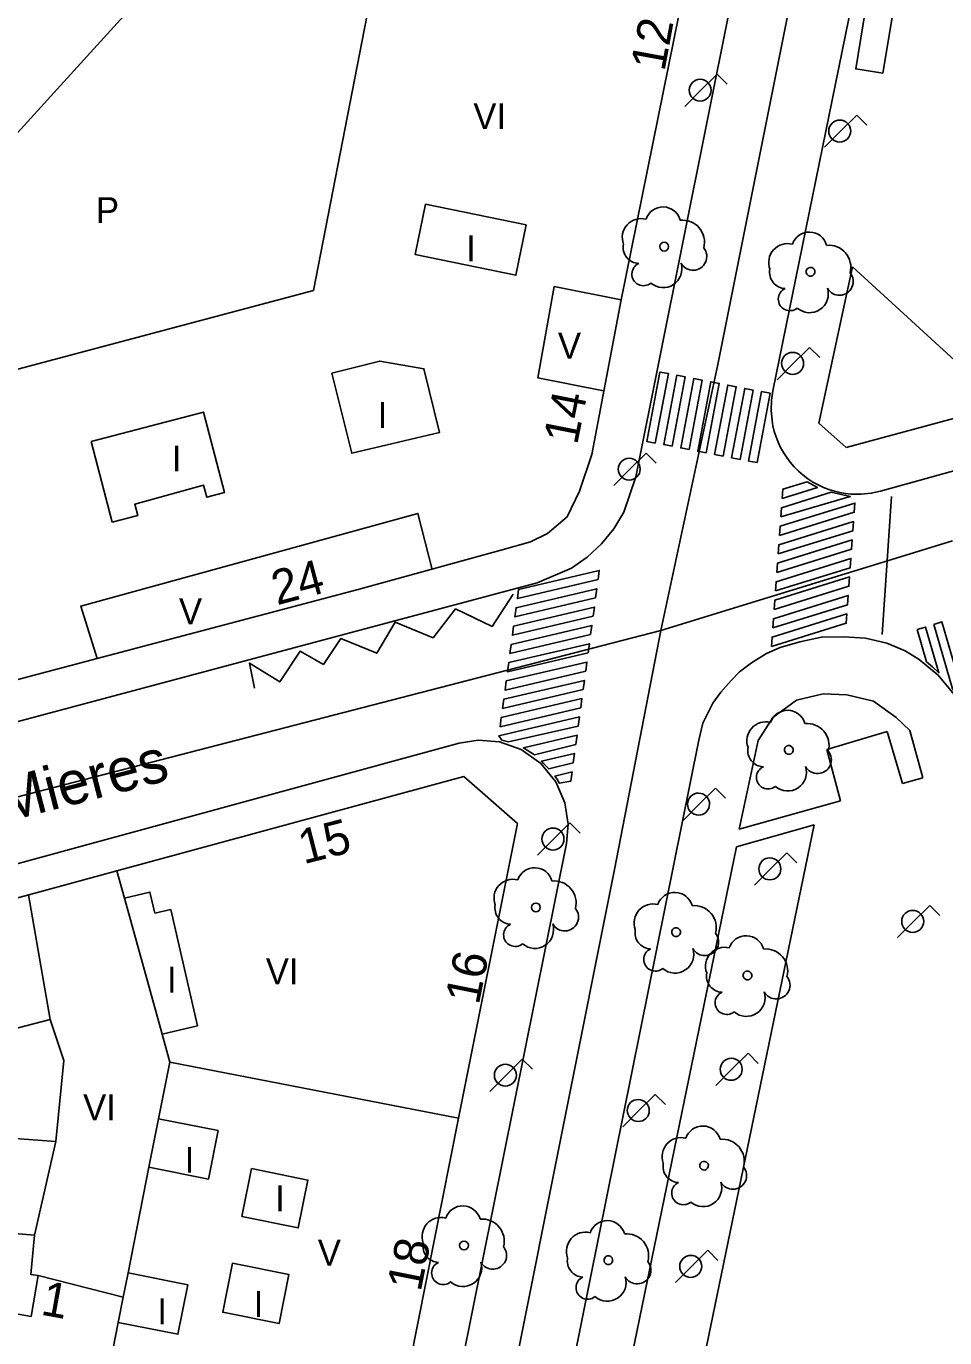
# Model space of a CAD drawing. Extents: x 282771 to 285132, y 4823109 to 4825496.
# Drawn here: x 284638.3 to 284691.5, y 4823797 to 4823873 of the extents above; entities that cross this region are included whole.
import ezdxf

# ---------------------------------------------------------------- set-up
doc = ezdxf.new("R2010")
doc.units = 0
for name, color, linetype in [('ACERA-BORDILLO', 7, 'Continuous'), ('ARBOL', 7, 'Continuous'), ('CALLE-EJE', 7, 'Continuous'), ('CALLE-TEXTO', 7, 'Continuous'), ('CARGA_DESCARGA', 7, 'Continuous'), ('EDIFICIO', 7, 'Continuous'), ('FAROLA', 7, 'Continuous'), ('INTERIOR-EDIFICIO', 7, 'Continuous'), ('MARQUESINA-BUS', 7, 'Continuous'), ('MEDIANERA', 7, 'Continuous'), ('NUM-LOCAL', 7, 'Continuous'), ('NUM-PORTAL', 7, 'Continuous'), ('PASO-PEATONES', 7, 'Continuous'), ('SENAL-VIARIA', 7, 'Continuous'), ('TXT-ALTURA-EDIFICIO', 7, 'Continuous'), ('ZONA-VERDE', 7, 'Continuous')]:
    doc.layers.add(name, color=color, linetype=linetype)

msp = doc.modelspace()

# ---------------------------------------------------------------- linework, layer by layer
at = {"layer": 'ACERA-BORDILLO'}
for points in [[(284605.253, 4823824.056), (284667.86, 4823840.782), (284669.849, 4823841.629), (284670.768, 4823842.269), (284671.597, 4823843.04), (284672.309, 4823843.921), (284672.884, 4823844.883), (284673.592, 4823846.925), (284695.499, 4823956.218)], [(284730.476, 4823857.944), (284687.756, 4823846.091), (284687.22, 4823845.974), (284686.643, 4823845.914), (284686.034, 4823845.924), (284685.72, 4823845.958), (284685.404, 4823846.013), (284685.085, 4823846.09), (284684.768, 4823846.19), (284684.453, 4823846.312), (284684.144, 4823846.457), (284683.842, 4823846.624), (284683.551, 4823846.814), (284683.272, 4823847.024), (284683.008, 4823847.253), (284682.76, 4823847.501), (284682.532, 4823847.765), (284682.323, 4823848.042), (284682.135, 4823848.331), (284681.969, 4823848.63), (284681.825, 4823848.935), (284681.704, 4823849.245), (284681.605, 4823849.558), (284681.528, 4823849.87), (284681.472, 4823850.18), (284681.42, 4823850.787), (284681.44, 4823851.367), (284681.52, 4823851.91), (284687.647, 4823881.917)], [(284669.956, 4823795.553), (284677.226, 4823831.673), (284677.468, 4823832.659), (284678.036, 4823833.814), (284678.498, 4823834.454), (284679.102, 4823835.129), (284679.581, 4823835.627), (284680.274, 4823836.142), (284681.144, 4823836.693), (284681.944, 4823837.031), (284683.08, 4823837.368), (284684.341, 4823837.635), (284685.638, 4823837.653), (284686.881, 4823837.581), (284688.125, 4823837.279), (284689.19, 4823836.835), (284689.99, 4823836.338), (284691.091, 4823835.431), (284692.015, 4823834.312), (284692.601, 4823833.352), (284693.293, 4823831.717), (284698.296, 4823814.503)], [(284663.504, 4823795.557), (284669.568, 4823825.686), (284669.665, 4823826.805), (284669.478, 4823828.031), (284668.95, 4823829.252), (284668.08, 4823830.326), (284666.95, 4823831.12), (284665.696, 4823831.565), (284664.461, 4823831.668), (284663.351, 4823831.496), (284607.523, 4823816.267)]]:
    msp.add_lwpolyline(points, dxfattribs=at)
at = {"layer": 'ARBOL'}
for centre in [(284675.227, 4823860.26), (284667.796, 4823821.98), (284663.63, 4823802.39)]:
    msp.add_circle(centre, 0.255, dxfattribs=at)
for centre, radius, start, end in [((284675.157, 4823861.52), 1.038, 15.64228, 161.38435), ((284673.897, 4823860.79), 1.097, 75.4318, 200.55608), ((284676.287, 4823860.52), 1.272, 345.03273, 95.79925), ((284673.787, 4823860.22), 0.935, 168.59898, 268.13236), ((284676.897, 4823859.69), 0.797, 208.96246, 38.99103), ((284674.027, 4823858.67), 0.672, 113.73672, 309.4725), ((284675.167, 4823858.97), 1.086, 228.95447, 17.92796), ((284667.726, 4823823.24), 1.038, 15.64228, 161.38435), ((284666.466, 4823822.51), 1.097, 75.4318, 200.55608), ((284668.856, 4823822.24), 1.272, 345.03273, 95.79925), ((284666.356, 4823821.94), 0.935, 168.59898, 268.13236), ((284669.466, 4823821.41), 0.797, 208.96246, 38.99103), ((284666.596, 4823820.39), 0.672, 113.73672, 309.4725), ((284667.736, 4823820.69), 1.086, 228.95447, 17.92796), ((284663.56, 4823803.65), 1.038, 15.64228, 161.38435), ((284662.3, 4823802.92), 1.097, 75.4318, 200.55608), ((284664.69, 4823802.65), 1.272, 345.03273, 95.79925), ((284662.19, 4823802.35), 0.935, 168.59898, 268.13236), ((284665.3, 4823801.82), 0.797, 208.96246, 38.99103), ((284662.43, 4823800.8), 0.672, 113.73672, 309.4725), ((284663.57, 4823801.1), 1.086, 228.95447, 17.92796)]:
    msp.add_arc(centre, radius, start, end, dxfattribs=at)
for centre, major_axis, ratio, start_param, end_param in [((284683.635, 4823860.068), (0.578, 0.863), 0.999978, 5.576081, 8.11976), ((284682.375, 4823859.338), (0.611, 0.911), 0.999978, 0.33642, 2.52025), ((284684.765, 4823859.068), (0.709, 1.057), 0.999978, 5.041844, 6.975084), ((284682.265, 4823858.768), (-0.521, -0.777), 0.999978, 5.104086, 6.841272), ((284685.375, 4823858.238), (-0.444, -0.662), 0.999978, 5.808562, 9.125186), ((284682.505, 4823857.218), (-0.374, -0.558), 0.999978, 4.146559, 7.562793), ((284683.645, 4823857.518), (-0.605, -0.902), 0.999978, 6.157489, 8.757566), ((284682.372, 4823832.362), (0.604, 0.845), 0.999979, 5.605876, 8.149555), ((284681.112, 4823831.632), (0.638, 0.892), 0.999979, 0.366215, 2.550046), ((284683.502, 4823831.362), (0.74, 1.035), 0.999979, 5.071639, 7.004879), ((284681.002, 4823831.062), (-0.544, -0.761), 0.999979, 5.133882, 6.871067), ((284684.112, 4823830.532), (-0.463, -0.648), 0.999979, 5.838357, 9.154982), ((284681.242, 4823829.512), (-0.391, -0.547), 0.999979, 4.176355, 7.592588), ((284682.382, 4823829.812), (-0.631, -0.883), 0.999979, 6.187284, 8.787362), ((284675.842, 4823821.811), (0.578, 0.863), 0.999978, 5.576081, 8.11976), ((284674.582, 4823821.081), (0.611, 0.911), 0.999978, 0.33642, 2.52025), ((284676.972, 4823820.811), (0.709, 1.057), 0.999978, 5.041844, 6.975084), ((284674.472, 4823820.511), (-0.521, -0.777), 0.999978, 5.104086, 6.841272), ((284677.582, 4823819.981), (-0.444, -0.662), 0.999978, 5.808562, 9.125186), ((284679.978, 4823819.301), (0.604, 0.845), 0.999979, 5.605876, 8.149555), ((284675.852, 4823819.261), (-0.605, -0.902), 0.999978, 6.157489, 8.757566), ((284678.718, 4823818.571), (0.638, 0.892), 0.999979, 0.366215, 2.550046), ((284681.108, 4823818.301), (0.74, 1.035), 0.999979, 5.071639, 7.004879), ((284674.712, 4823818.961), (-0.374, -0.558), 0.999978, 4.146559, 7.562793), ((284678.608, 4823818.001), (-0.544, -0.761), 0.999979, 5.133882, 6.871067), ((284681.718, 4823817.471), (-0.463, -0.648), 0.999979, 5.838357, 9.154982), ((284678.848, 4823816.451), (-0.391, -0.547), 0.999979, 4.176355, 7.592588), ((284679.988, 4823816.751), (-0.631, -0.883), 0.999979, 6.187284, 8.787362), ((284677.463, 4823808.277), (0.604, 0.845), 0.999979, 5.605876, 8.149555), ((284676.203, 4823807.547), (0.638, 0.892), 0.999979, 0.366215, 2.550046), ((284678.593, 4823807.277), (0.74, 1.035), 0.999979, 5.071639, 7.004879), ((284676.093, 4823806.977), (-0.544, -0.761), 0.999979, 5.133882, 6.871067), ((284679.203, 4823806.447), (-0.463, -0.648), 0.999979, 5.838357, 9.154982), ((284676.333, 4823805.427), (-0.391, -0.547), 0.999979, 4.176355, 7.592588), ((284677.473, 4823805.727), (-0.631, -0.883), 0.999979, 6.187284, 8.787362), ((284671.922, 4823802.799), (0.578, 0.863), 0.999978, 5.576081, 8.11976), ((284670.662, 4823802.069), (0.611, 0.911), 0.999978, 0.33642, 2.52025), ((284673.052, 4823801.799), (0.709, 1.057), 0.999978, 5.041844, 6.975084), ((284670.552, 4823801.499), (-0.521, -0.777), 0.999978, 5.104086, 6.841272), ((284673.662, 4823800.969), (-0.444, -0.662), 0.999978, 5.808562, 9.125186), ((284670.792, 4823799.949), (-0.374, -0.558), 0.999978, 4.146559, 7.562793), ((284671.932, 4823800.249), (-0.605, -0.902), 0.999978, 6.157489, 8.757566)]:
    msp.add_ellipse(centre, major_axis=major_axis, ratio=ratio, start_param=start_param, end_param=end_param, dxfattribs=at)
for centre, major_axis, ratio in [((284683.705, 4823858.808), (0.142, 0.211), 0.999978), ((284682.442, 4823831.102), (0.148, 0.207), 0.999979), ((284675.912, 4823820.551), (0.142, 0.211), 0.999978), ((284680.048, 4823818.041), (0.148, 0.207), 0.999979), ((284677.533, 4823807.017), (0.148, 0.207), 0.999979), ((284671.992, 4823801.539), (0.142, 0.211), 0.999978)]:
    msp.add_ellipse(centre, major_axis=major_axis, ratio=ratio, dxfattribs=at)
at = {"layer": 'CALLE-EJE'}
for points in [[(284684.834, 4823885.994), (284678.325, 4823853.426), (284675.04, 4823838.013)], [(284691.932, 4823843.222), (284675.04, 4823838.013)], [(284675.04, 4823838.013), (284597.013, 4823817.847)], [(284675.04, 4823838.013), (284672.348, 4823824.185), (284660.642, 4823765.593)]]:
    msp.add_lwpolyline(points, dxfattribs=at)
at = {"layer": 'CARGA_DESCARGA'}
msp.add_lwpolyline([(284666.478, 4823840.129), (284665.256, 4823838.256), (284663.14, 4823839.274), (284661.837, 4823837.604), (284659.639, 4823838.5), (284658.581, 4823836.708), (284656.505, 4823837.563), (284655.487, 4823836.057), (284654.144, 4823836.83), (284652.964, 4823835.039), (284651.213, 4823836.138), (284651.498, 4823834.672)], dxfattribs=at)
at = {"layer": 'EDIFICIO'}
for points in [[(284678.522, 4823885.796), (284672.733, 4823857.187), (284671.033, 4823848.227), (284670.323, 4823846.087), (284669.603, 4823844.607), (284668.463, 4823843.647), (284667.493, 4823843.157), (284665.843, 4823842.687), (284657.433, 4823840.387), (284642.383, 4823836.397), (284622.623, 4823831.157)], [(284603.983, 4823795.557), (284603.223, 4823803.307), (284621.193, 4823802.147), (284627.343, 4823801.407), (284627.963, 4823800.187), (284638.563, 4823798.287), (284638.973, 4823800.647), (284638.543, 4823800.717), (284638.763, 4823802.987), (284633.403, 4823803.427), (284633.433, 4823803.827), (284603.963, 4823806.507), (284603.533, 4823813.247), (284608.903, 4823814.697), (284614.643, 4823816.257), (284632.813, 4823821.187), (284643.533, 4823824.107), (284663.623, 4823829.557), (284666.733, 4823826.837), (284663.313, 4823809.767)], [(284663.313, 4823809.767), (284660.503, 4823795.557)]]:
    msp.add_lwpolyline(points, dxfattribs=at)
at = {"layer": 'FAROLA'}
for p, q in [((284678.29, 4823870.253), (284677.35, 4823869.323)), ((284678.88, 4823869.663), (284678.29, 4823870.253)), ((284677.35, 4823869.323), (284676.42, 4823868.383)), ((284686.377, 4823867.884), (284685.437, 4823866.954)), ((284686.967, 4823867.294), (284686.377, 4823867.884)), ((284685.437, 4823866.954), (284684.507, 4823866.014)), ((284683.646, 4823854.423), (284682.706, 4823853.493)), ((284684.236, 4823853.833), (284683.646, 4823854.423)), ((284682.706, 4823853.493), (284681.776, 4823852.553)), ((284674.18, 4823848.298), (284673.24, 4823847.369)), ((284674.77, 4823847.708), (284674.18, 4823848.298)), ((284673.24, 4823847.369), (284672.31, 4823846.429)), ((284678.196, 4823828.893), (284677.256, 4823827.963)), ((284678.786, 4823828.303), (284678.196, 4823828.893)), ((284677.256, 4823827.963), (284676.326, 4823827.023)), ((284669.764, 4823826.87), (284668.824, 4823825.94)), ((284670.354, 4823826.28), (284669.764, 4823826.87)), ((284668.824, 4823825.94), (284667.894, 4823825)), ((284682.326, 4823825.143), (284681.386, 4823824.213)), ((284682.916, 4823824.553), (284682.326, 4823825.143)), ((284681.386, 4823824.213), (284680.456, 4823823.273)), ((284690.603, 4823822.099), (284689.663, 4823821.169)), ((284691.193, 4823821.509), (284690.603, 4823822.099)), ((284689.663, 4823821.169), (284688.733, 4823820.229)), ((284680.086, 4823813.533), (284679.146, 4823812.603)), ((284680.676, 4823812.943), (284680.086, 4823813.533)), ((284667.006, 4823813.191), (284666.066, 4823812.261)), ((284667.596, 4823812.601), (284667.006, 4823813.191)), ((284666.066, 4823812.261), (284665.136, 4823811.321)), ((284679.146, 4823812.603), (284678.216, 4823811.663)), ((284674.706, 4823811.143), (284673.766, 4823810.213)), ((284675.296, 4823810.553), (284674.706, 4823811.143)), ((284673.766, 4823810.213), (284672.836, 4823809.273)), ((284677.746, 4823802.113), (284676.806, 4823801.183)), ((284678.336, 4823801.523), (284677.746, 4823802.113)), ((284676.806, 4823801.183), (284675.876, 4823800.243))]:
    msp.add_line(p, q, dxfattribs=at)
for centre in [(284677.31, 4823869.323), (284673.2, 4823847.369), (284668.784, 4823825.94), (284666.026, 4823812.261)]:
    msp.add_circle(centre, 0.637, dxfattribs=at)
for centre, major_axis in [((284685.397, 4823866.954), (0.357, 0.528)), ((284682.666, 4823853.493), (0.358, 0.528)), ((284677.216, 4823827.963), (0.358, 0.527)), ((284681.346, 4823824.213), (0.358, 0.527)), ((284689.623, 4823821.169), (0.358, 0.528)), ((284679.106, 4823812.603), (0.359, 0.527)), ((284673.726, 4823810.213), (0.359, 0.527)), ((284676.766, 4823801.183), (0.359, 0.527))]:
    msp.add_ellipse(centre, major_axis=major_axis, ratio=0.999978, dxfattribs=at)
at = {"layer": 'INTERIOR-EDIFICIO'}
for points in [[(284662.923, 4823898.906), (284654.913, 4823857.727), (284629.063, 4823850.847), (284630.323, 4823846.397), (284631.783, 4823846.707), (284632.613, 4823843.647), (284616.873, 4823839.087), (284608.273, 4823837.027), (284608.003, 4823838.637), (284609.333, 4823838.837), (284608.873, 4823841.887), (284607.693, 4823841.707), (284607.433, 4823843.347), (284611.733, 4823843.767), (284611.923, 4823842.347), (284616.103, 4823843.027), (284618.913, 4823846.117), (284650.843, 4823881.256)], [(284667.233, 4823861.516), (284666.643, 4823858.607), (284660.813, 4823859.796), (284661.403, 4823862.716), (284667.233, 4823861.516)], [(284655.983, 4823852.927), (284657.133, 4823848.287), (284662.213, 4823849.497), (284661.313, 4823853.187), (284658.753, 4823853.627), (284655.983, 4823852.927)], [(284642.043, 4823848.967), (284643.263, 4823844.307), (284644.733, 4823844.687), (284644.563, 4823845.337), (284648.553, 4823846.437), (284648.743, 4823845.737), (284649.763, 4823846.017), (284648.543, 4823850.677), (284642.043, 4823848.967)], [(284646.143, 4823814.627), (284648.193, 4823815.117), (284646.643, 4823821.857), (284645.733, 4823821.647), (284645.443, 4823822.867), (284643.963, 4823822.507)], [(284643.963, 4823822.507), (284646.143, 4823814.627)], [(284634.523, 4823814.157), (284634.493, 4823808.827), (284639.993, 4823808.417), (284640.453, 4823813.117), (284639.663, 4823815.487), (284634.523, 4823814.157)], [(284648.833, 4823806.237), (284649.393, 4823809.047), (284645.943, 4823809.737), (284645.383, 4823806.927), (284648.833, 4823806.237)], [(284650.773, 4823804.067), (284654.033, 4823803.407), (284654.593, 4823806.187), (284651.333, 4823806.847), (284650.773, 4823804.067)], [(284650.233, 4823801.367), (284649.663, 4823798.527), (284652.923, 4823797.867), (284653.493, 4823800.707), (284650.233, 4823801.367)], [(284643.603, 4823797.937), (284647.063, 4823797.247), (284647.633, 4823800.117), (284644.173, 4823800.807), (284643.893, 4823799.407), (284643.603, 4823797.937)]]:
    msp.add_lwpolyline(points, dxfattribs=at)
at = {"layer": 'MARQUESINA-BUS'}
msp.add_lwpolyline([(284687.897, 4823870.303), (284688.614, 4823874.716), (284687.041, 4823874.971), (284686.323, 4823870.558), (284687.897, 4823870.303)], dxfattribs=at)
at = {"layer": 'MEDIANERA'}
for points in [[(284672.733, 4823857.187), (284668.863, 4823857.947), (284667.913, 4823852.657), (284671.713, 4823851.907)], [(284642.384, 4823836.397), (284641.433, 4823839.437), (284660.963, 4823844.807), (284661.793, 4823841.547)], [(284643.533, 4823824.107), (284643.963, 4823822.507)], [(284638.413, 4823822.707), (284639.663, 4823815.487)], [(284646.143, 4823814.627), (284646.593, 4823813.007)], [(284663.313, 4823809.767), (284646.593, 4823813.007), (284645.943, 4823809.737)], [(284639.993, 4823808.417), (284638.763, 4823802.987)], [(284644.173, 4823800.807), (284645.383, 4823806.927)], [(284638.973, 4823800.647), (284643.893, 4823799.407)], [(284643.133, 4823795.557), (284643.603, 4823797.937)]]:
    msp.add_lwpolyline(points, dxfattribs=at)
at = {"layer": 'PASO-PEATONES'}
for points in [[(284674.711, 4823848.884), (284674.22, 4823848.979), (284674.978, 4823852.997), (284675.469, 4823852.902)], [(284675.693, 4823848.694), (284675.202, 4823848.789), (284675.96, 4823852.808), (284676.451, 4823852.713)], [(284676.675, 4823848.505), (284676.184, 4823848.6), (284676.942, 4823852.618), (284677.433, 4823852.523)], [(284677.657, 4823848.315), (284677.166, 4823848.41), (284677.924, 4823852.428), (284678.415, 4823852.334)], [(284678.639, 4823848.126), (284678.148, 4823848.22), (284678.906, 4823852.239), (284679.397, 4823852.144)], [(284679.621, 4823847.936), (284679.13, 4823848.031), (284679.888, 4823852.049), (284680.379, 4823851.954)], [(284680.603, 4823847.746), (284680.112, 4823847.841), (284680.869, 4823851.86), (284681.36, 4823851.765)], [(284682.059, 4823845.669), (284682.098, 4823846.205), (284683.51, 4823846.643), (284684.1, 4823846.302)], [(284681.981, 4823844.598), (284682.02, 4823845.134), (284684.899, 4823846.027), (284686.007, 4823845.787)], [(284681.904, 4823843.527), (284681.943, 4823844.062), (284686.277, 4823845.408), (284686.239, 4823844.872)], [(284681.827, 4823842.456), (284681.865, 4823842.991), (284686.2, 4823844.336), (284686.161, 4823843.801)], [(284681.749, 4823841.385), (284681.788, 4823841.92), (284686.122, 4823843.265), (284686.084, 4823842.73)], [(284681.672, 4823840.314), (284681.711, 4823840.849), (284686.045, 4823842.194), (284686.006, 4823841.659)], [(284671.396, 4823840.967), (284666.723, 4823839.872), (284666.795, 4823840.402), (284671.467, 4823841.498)], [(284681.594, 4823839.243), (284681.633, 4823839.778), (284685.968, 4823841.123), (284685.929, 4823840.588)], [(284671.252, 4823839.907), (284666.58, 4823838.811), (284666.651, 4823839.341), (284671.324, 4823840.437)], [(284671.109, 4823838.846), (284666.437, 4823837.75), (284666.508, 4823838.281), (284671.181, 4823839.376)], [(284681.517, 4823838.172), (284681.556, 4823838.707), (284685.89, 4823840.052), (284685.852, 4823839.517)], [(284681.44, 4823837.101), (284681.478, 4823837.636), (284685.813, 4823838.981), (284685.774, 4823838.446)], [(284670.966, 4823837.785), (284666.293, 4823836.69), (284666.365, 4823837.22), (284671.037, 4823838.316)], [(284689.88, 4823838.075), (284690.358, 4823838.222), (284691.134, 4823835.573), (284690.76, 4823835.923), (284690.426, 4823836.211)], [(284690.835, 4823838.369), (284691.313, 4823838.517), (284692.532, 4823834.357), (284692.206, 4823834.257), (284692.16, 4823834.351), (284691.93, 4823834.634)], [(284670.823, 4823836.724), (284666.15, 4823835.629), (284666.222, 4823836.159), (284670.894, 4823837.255)], [(284670.679, 4823835.664), (284666.007, 4823834.568), (284666.078, 4823835.099), (284670.751, 4823836.194)], [(284670.536, 4823834.603), (284665.863, 4823833.508), (284665.935, 4823834.038), (284670.608, 4823835.133)], [(284670.393, 4823833.542), (284665.72, 4823832.447), (284665.792, 4823832.977), (284670.464, 4823834.073)], [(284666.213, 4823831.579), (284665.814, 4823831.672), (284665.649, 4823831.917), (284670.321, 4823833.012), (284670.249, 4823832.482)], [(284667.715, 4823830.821), (284667.077, 4823831.22), (284670.178, 4823831.951), (284670.106, 4823831.421)], [(284668.26, 4823830.289), (284668.114, 4823830.448), (284670.035, 4823830.891), (284669.963, 4823830.36), (284668.539, 4823830.01)], [(284669.071, 4823829.358), (284668.898, 4823829.584), (284669.891, 4823829.83), (284669.82, 4823829.3), (284669.15, 4823829.172)]]:
    msp.add_lwpolyline(points, close=True, dxfattribs=at)
at = {"layer": 'SENAL-VIARIA'}
msp.add_line((284687.846, 4823837.794), (284688.39, 4823845.794), dxfattribs=at)
at = {"layer": 'ZONA-VERDE'}
for p, q in [((284684.176, 4823850.026), (284686.128, 4823859.092)), ((284686.128, 4823859.092), (284694.853, 4823851.086)), ((284694.853, 4823851.086), (284685.765, 4823848.631)), ((284685.765, 4823848.631), (284684.176, 4823850.026)), ((284682.899, 4823833.978), (284684.433, 4823834.349)), ((284684.433, 4823834.349), (284685.809, 4823834.296)), ((284685.809, 4823834.296), (284687.344, 4823833.925)), ((284681.523, 4823832.973), (284682.899, 4823833.978)), ((284687.344, 4823833.925), (284688.667, 4823832.973)), ((284680.676, 4823831.65), (284681.523, 4823832.973)), ((284688.667, 4823832.973), (284689.46, 4823832.232)), ((284688.138, 4823832.179), (284684.645, 4823831.121)), ((284689.037, 4823829.163), (284688.138, 4823832.179)), ((284689.46, 4823832.232), (284690.201, 4823829.48)), ((284679.565, 4823826.517), (284680.676, 4823831.65)), ((284684.645, 4823831.121), (284685.439, 4823828.157)), ((284690.201, 4823829.48), (284689.037, 4823829.163)), ((284685.439, 4823828.157), (284679.565, 4823826.517)), ((284683.904, 4823826.755), (284672.99, 4823773.838)), ((284679.406, 4823825.498), (284683.904, 4823826.755)), ((284668.558, 4823772.648), (284679.406, 4823825.498))]:
    msp.add_line(p, q, dxfattribs=at)

# ---------------------------------------------------------------- texts
at = {"layer": 'CALLE-TEXTO'}
msp.add_text('Calle Mieres', height=2.5, rotation=14.49105, dxfattribs=at).set_placement((284628.689, 4823824.743))
at = {"layer": 'NUM-LOCAL'}
msp.add_text('15', height=2, rotation=14.46004, dxfattribs=at).set_placement((284654.344, 4823824.474))
at = {"layer": 'NUM-PORTAL'}
for s, rotation, p in [('12', 79.60004, (284675.241, 4823870.365)), ('14', 78.81583, (284670.184, 4823848.727)), ('24', 14.92004, (284652.797, 4823839.477)), ('16', 78.71004, (284664.489, 4823816.289)), ('18', 78.71004, (284661.12, 4823799.666)), ('1', 349.83004, (284639.063, 4823798.395))]:
    msp.add_text(s, height=2, rotation=rotation, dxfattribs=at).set_placement(p)
at = {"layer": 'TXT-ALTURA-EDIFICIO'}
for s, p in [('VI', (284664.173, 4823867.066)), ('P', (284642.317, 4823861.626)), ('I', (284663.761, 4823859.416)), ('V', (284669.074, 4823853.767)), ('I', (284658.632, 4823849.757)), ('I', (284646.712, 4823847.237)), ('V', (284647.124, 4823838.377)), ('VI', (284652.153, 4823817.527)), ('I', (284646.432, 4823817.037)), ('VI', (284641.573, 4823809.647)), ('I', (284647.452, 4823806.607)), ('I', (284652.692, 4823804.377)), ('V', (284655.164, 4823801.227)), ('I', (284645.872, 4823797.827)), ('I', (284651.452, 4823798.257))]:
    msp.add_text(s, height=1.5, rotation=0.00004, dxfattribs=at).set_placement(p)

doc.saveas('drawing.dxf')
